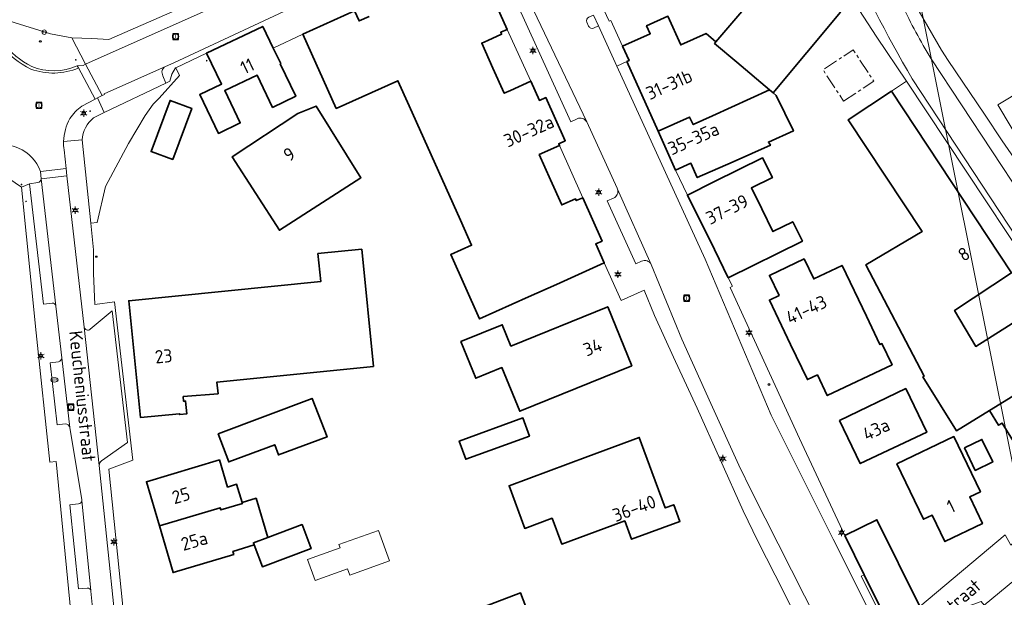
# Model space of a CAD drawing. Header units: metres. Extents: x 140853 to 145288, y 474558 to 480269.
# Tile 365 of 428: x 144600 to 144735, y 478653 to 478732. Entities that reach past the tile are written whole.
import ezdxf
from ezdxf.enums import TextEntityAlignment as Align
from ezdxf.lldxf.tags import DXFTag

# ---------------------------------------------------------------- set-up
doc = ezdxf.new("R2010")
doc.units = ezdxf.units.M
doc.header["$MEASUREMENT"] = 0
doc.linetypes.add('AM-AS', pattern=[16, 10, -2, 2, -2])
for name, color, linetype, lineweight in [('B-WE-AM-AS_SPOOR_RAIL-G', 10, 'AM-AS', 18), ('B-WE-GR-BEPLANTING_CULTUUR_HEESTERS-G', 90, 'Continuous', 18), ('B-WE-GR-GROENVOORZIENING-G', 80, 'Continuous', 18), ('B-WE-IE-TERREINAFSCHEIDING_KUNSTMATIG_HEKWERK-G', 20, 'IE-TERREINAFSCHEIDING-KUNSTMATIG', 18), ('B-WE-KL-DATA_CAI-S', 90, 'KL-CAI-N', 18), ('B-WE-KL-ET_LS_OV_LICHTMAST-S', 190, 'Continuous', 18), ('B-WE-KL-GAS_PUT-S', 30, 'Continuous', 18), ('B-WE-KL-WATER_BRANDLEIDING_PUT-S', 150, 'Continuous', 18), ('B-WE-OG-BEBOUWING-G', 7, 'Continuous', 35), ('B-WE-OG-BEBOUWING_BIJGEBOUW-G', 7, 'Continuous', 18), ('B-WE-OG-BEBOUWING_HUISNUMMER-T18', 10, 'Continuous', 18), ('B-WE-OG-BEBOUWING_STRAATNAAM-T18', 10, 'Continuous', 18), ('B-WE-OG-HULPLIJN-G', 50, 'Continuous', 18), ('B-WE-OG-TERREIN_ERF-G', 7, 'Continuous', 18), ('B-WE-RI-GWA_RIOOLPUT-S', 30, 'Continuous', 18), ('B-WE-VH-GOOT-G', 170, 'Continuous', 18), ('B-WE-VH-VERHARDING_STRAATBAKSTEEN-G', 252, 'Continuous', 18), ('B-WE-VW-AFSLUITPAAL-S', 7, 'Continuous', 18), ('X-XX-XX-ALGEMEEN-S', 7, 'Continuous', 18)]:
    doc.layers.add(name, color=color, linetype=linetype, lineweight=lineweight)
doc.styles.add('NLCS-ISO', font='txt')
doc.styles.get("Standard").update_dxf_attribs({"font": 'arial.ttf'})
doc.linetypes.add('IE-TERREINAFSCHEIDING-KUNSTMATIG', pattern='A,4,[82,NLCS.shx,S=0.75,R=90,X=0,Y=0],4,-2', length=10)
tags = doc.linetypes.add('KL-CAI-N', pattern='A,4,-1,[101,NLCS.shx,S=0.5,R=0,X=0,Y=0],-1,4,-1,["C",Standard,S=1,R=0,X=-0.25,Y=-0.5],-1.5', length=12.5).pattern_tags.tags
tags[18] = DXFTag(74, 10)

# ---------------------------------------------------------------- blocks, each defined once
blk = doc.blocks.new('SIE-WEG_AFVALBAK_TYPE_01')
for radius in [0.25, 0.156]:
    blk.add_circle((0, 0), radius)
blk = doc.blocks.new('SKL-DATA_TERREINKAST-SO')
for q in [(-0.2, 0.2), (0.2, 0.2)]:
    blk.add_line((0, -0.21), q)
at = {"flags": 128}
blk.add_lwpolyline([(0.63, 0.35), (-0.63, 0.35), (-0.63, -0.35), (0.63, -0.35)], close=True, dxfattribs=at)
at = {"style": 'NLCS-ISO'}
blk.add_attdef('TYPE', text='', height=0.35, dxfattribs=at).set_placement((-0.03, 0.69), align=Align.MIDDLE_CENTER)
blk = doc.blocks.new('B-SIE-WEG_LICHTMAST-SO')
at = {"ltscale": 0.1}
for p, q in [((-1.1, 0.63), (-2.19, 1.27)), ((0, 1.27), (0, 2.53)), ((1.1, 0.63), (2.19, 1.27)), ((-1.1, -0.63), (-2.19, -1.27)), ((0, -1.27), (0, -2.53)), ((1.1, -0.63), (2.19, -1.27))]:
    blk.add_line(p, q, dxfattribs=at)
at = {"flags": 128}
for points in [[(-1.16, 0.5), (1.16, 0.5)], [(-1.16, -0.5), (1.16, -0.5)]]:
    blk.add_lwpolyline(points, dxfattribs=at)
at = {"ltscale": 0.1}
blk.add_circle((0, 0), 1.27, dxfattribs=at)
at = {"style": 'NLCS-ISO'}
blk.add_attdef('TYPE', text='', height=1.8, dxfattribs=at).set_placement((0, 2.53), align=Align.BOTTOM_CENTER)
blk = doc.blocks.new('SVW-AFSLUITPAAL-SO')
at = {"lineweight": 18}
blk.add_circle((0, 0), 1.5, dxfattribs=at)
at = {"lineweight": 18, "style": 'NLCS-ISO'}
blk.add_text('af', height=1.8, dxfattribs=at).set_placement((0, 0), align=Align.MIDDLE_CENTER)
blk = doc.blocks.new('SKL-GAS_PUT-SO')
at = {"color": 0, "linetype": 'ByBlock', "lineweight": 18}
blk.add_ellipse((0, 0), major_axis=(2.5, 0), ratio=0.601255, dxfattribs=at)
at = {"color": 0, "linetype": 'ByBlock', "lineweight": 18, "style": 'NLCS-ISO'}
blk.add_text('gas', height=1.8, dxfattribs=at).set_placement((0.12, 0.3), align=Align.MIDDLE_CENTER)
blk = doc.blocks.new('SRI-PUT_INSPECTIE-SO')
at = {"lineweight": -3, "flags": 128}
blk.add_lwpolyline([(-2, -2), (2, -2), (2, 2), (-2, 2)], close=True, dxfattribs=at)
at = {"lineweight": -3, "ltscale": 1.5}
blk.add_circle((0, 0), 2, dxfattribs=at)
at = {"ltscale": 0.1, "style": 'NLCS-ISO'}
blk.add_text('I', height=2.5, dxfattribs=at).set_placement((0, -0.01), align=Align.MIDDLE_CENTER)
blk = doc.blocks.new('SIE-WEG_STRAATPOT_BRANDKRAAN-SO')
blk.add_ellipse((0, 0), major_axis=(-0.729, 0), ratio=0.685994)
at = {"style": 'NLCS-ISO'}
blk.add_text('BR', height=0.4, dxfattribs=at).set_placement((-0.3, -0.15))

msp = doc.modelspace()

# ---------------------------------------------------------------- linework, layer by layer
at = {"layer": 'B-WE-AM-AS_SPOOR_RAIL-G', "ltscale": 0.2, "flags": 128}
msp.add_lwpolyline([(144713.113, 478720.83), (144717.244, 478723.555), (144714.419, 478727.838), (144710.288, 478725.112), (144713.113, 478720.83)], close=True, dxfattribs=at)
at = {"layer": 'B-WE-GR-BEPLANTING_CULTUUR_HEESTERS-G', "ltscale": 0.2, "flags": 128}
msp.add_lwpolyline([(144622.258, 478724.337), (144621.786, 478725.408), (144621.771, 478725.401), (144621.74, 478725.386), (144621.209, 478724.503), (144620.935, 478723.562), (144620.421, 478723.311), (144611.958, 478719.291), (144610.512, 478718.542), (144610.512, 478718.542, 0.2073022), (144608.956, 478715.514), (144608.956, 478715.514), (144610.134, 478704.111), (144611.03, 478704.204), (144612.178, 478709.17), (144615.309, 478715.055), (144617.589, 478718.865), (144618.698, 478720.437), (144619.499, 478721.255), (144622.258, 478724.337)], format="xyb", close=True, dxfattribs=at)
msp.add_lwpolyline([(144718.838, 478649.214), (144719.196, 478649.393), (144715.904, 478656.011), (144715.515, 478655.831), (144718.838, 478649.214)], close=True, dxfattribs=at)
at = {"layer": 'B-WE-GR-GROENVOORZIENING-G', "ltscale": 0.2, "flags": 128}
msp.add_lwpolyline([(144678.913, 478732.587), (144678.267, 478732.299), (144678.267, 478732.299, 0.4076466), (144677.979, 478731.642), (144677.979, 478731.642), (144678.24, 478731.068), (144678.24, 478731.068, 0.4281691), (144678.896, 478730.829), (144678.896, 478730.829), (144679.604, 478731.127), (144678.913, 478732.587)], format="xyb", close=True, dxfattribs=at)
at = {"layer": 'B-WE-IE-TERREINAFSCHEIDING_KUNSTMATIG_HEKWERK-G', "ltscale": 0.2, "flags": 128}
for points in [[(144622.258, 478724.337), (144621.786, 478725.408)], [(144622.258, 478724.337), (144619.499, 478721.255), (144618.698, 478720.437), (144617.589, 478718.865), (144615.309, 478715.055), (144612.178, 478709.17), (144611.03, 478704.204)], [(144611.03, 478704.204), (144610.134, 478704.111)]]:
    msp.add_lwpolyline(points, dxfattribs=at)
at = {"layer": 'B-WE-OG-BEBOUWING-G', "ltscale": 0.2, "flags": 128}
for points in [[(144703.466, 478721.945), (144712.676, 478732.988), (144701.617, 478742.211), (144697.998, 478737.871), (144701.092, 478735.368), (144695.647, 478728.946), (144695.462, 478728.731), (144698.496, 478726.158), (144702.98, 478722.357), (144703.466, 478721.945)], [(144702.98, 478722.357), (144698.496, 478726.158), (144695.462, 478728.731), (144695.647, 478728.946), (144694.33, 478730.082), (144690.843, 478728.52), (144689.081, 478732.454), (144686.17, 478731.15), (144686.665, 478730.046), (144682.877, 478728.349), (144683.764, 478726.369), (144683.472, 478726.238), (144687.732, 478716.728), (144692.043, 478718.637), (144692.533, 478717.611), (144695.189, 478718.818), (144702.98, 478722.357)], [(144635.105, 478728.08), (144633.667, 478731.062), (144625.99, 478727.411), (144628.034, 478723.157), (144625.042, 478721.719), (144627.592, 478716.412), (144630.584, 478717.85), (144628.462, 478722.267), (144632.888, 478724.394), (144635.011, 478719.977), (144638.19, 478721.505), (144636.052, 478725.914), (144636.127, 478725.961), (144635.105, 478728.08)], [(144703.466, 478721.945), (144702.98, 478722.357), (144695.189, 478718.818), (144692.533, 478717.611), (144692.043, 478718.637), (144687.732, 478716.728), (144690.121, 478711.395), (144692.234, 478712.328), (144693.094, 478710.38), (144697.999, 478712.545), (144703.102, 478714.799), (144702.831, 478715.237), (144706.252, 478716.747), (144703.881, 478721.599), (144703.466, 478721.945)], [(144733.075, 478678.497), (144741.239, 478683.513), (144744.612, 478685.579), (144740.135, 478692.929), (144731.208, 478687.269), (144728.291, 478692.166), (144736.054, 478697.336), (144719.648, 478722.182), (144713.75, 478718.291), (144723.85, 478702.97), (144716.167, 478698.439), (144724.141, 478683.21), (144723.954, 478683.094), (144728.549, 478675.724), (144733.075, 478678.497)], [(144621.356, 478712.833), (144623.954, 478719.827), (144620.983, 478720.93), (144618.385, 478713.937), (144621.356, 478712.833)], [(144638.452, 478719.129), (144629.49, 478713.193), (144635.942, 478703.166), (144647.086, 478710.337), (144640.952, 478720.148), (144638.452, 478719.129)], [(144701.904, 478706.111), (144700.498, 478708.957), (144703.367, 478710.375), (144702.038, 478713.065), (144695.457, 478709.814), (144691.745, 478707.98), (144695.435, 478700.511), (144697.335, 478696.665), (144707.466, 478701.67), (144706.155, 478704.324), (144703.447, 478702.986), (144701.904, 478706.111)], [(144622.78, 478680.41), (144627.548, 478680.778), (144627.387, 478682.39), (144648.81, 478684.535), (144647.205, 478700.564), (144641.215, 478699.965), (144641.599, 478696.134), (144615.33, 478693.505), (144616.927, 478677.544), (144622.294, 478678.062), (144622.305, 478677.943), (144623.281, 478678.037), (144623.113, 478679.779), (144622.844, 478679.753), (144622.78, 478680.41)], [(144705.856, 478687.545), (144708.159, 478682.723), (144709.521, 478683.374), (144710.879, 478680.531), (144719.74, 478684.763), (144718.357, 478687.66), (144718.068, 478687.522), (144716.222, 478691.388), (144712.896, 478698.35), (144709.016, 478696.497), (144707.702, 478699.249), (144702.964, 478696.987), (144704.279, 478694.234), (144702.961, 478693.605), (144705.856, 478687.545)], [(144684.133, 478684.617), (144680.846, 478692.704), (144667.599, 478687.32), (144666.416, 478690.229), (144660.765, 478687.932), (144662.802, 478682.92), (144666.387, 478684.377), (144668.82, 478678.393), (144684.133, 478684.617)], [(144741.239, 478683.513), (144733.075, 478678.497), (144734.315, 478676.489), (144734.783, 478676.778), (144737.965, 478671.621), (144745.68, 478676.382), (144745.453, 478676.747), (144746.318, 478677.287), (144746.488, 478678.017), (144744.881, 478680.597), (144744.151, 478680.767), (144743.285, 478680.228), (144741.239, 478683.513)], [(144712.534, 478677.114), (144715.384, 478671.224), (144724.486, 478675.531), (144721.599, 478681.5), (144712.534, 478677.114)], [(144627.588, 478675.303), (144629.012, 478671.466), (144635.306, 478673.801), (144635.819, 478672.421), (144642.464, 478674.887), (144640.41, 478680.146), (144627.588, 478675.303)], [(144670.141, 478674.979), (144669.238, 478677.471), (144660.532, 478674.314), (144661.436, 478671.823), (144670.141, 478674.979)], [(144681.587, 478662.801), (144683.183, 478663.388), (144684.108, 478660.873), (144690.724, 478663.308), (144689.882, 478665.598), (144688.709, 478665.166), (144686.892, 478670.102), (144685.159, 478674.814), (144678.129, 478672.199), (144667.35, 478668.191), (144669.494, 478662.366), (144673.248, 478663.747), (144674.549, 478660.211), (144681.587, 478662.801)], [(144731.827, 478667.376), (144728.198, 478674.937), (144720.398, 478671.198), (144724.028, 478663.623), (144725.21, 478664.189), (144726.957, 478660.549), (144732.089, 478663.021), (144730.355, 478666.665), (144731.827, 478667.376)], [(144729.656, 478673.395), (144731.116, 478670.302), (144733.514, 478671.452), (144732.036, 478674.536), (144729.656, 478673.395)], [(144619.527, 478662.716), (144627.836, 478665.185), (144627.925, 478664.886), (144630.88, 478665.751), (144630.834, 478665.91), (144630.833, 478665.909), (144630.093, 478668.397), (144628.847, 478668.026), (144627.746, 478671.725), (144617.759, 478668.753), (144619.527, 478662.716)], [(144632.5, 478660.114), (144632.392, 478660.404), (144634.341, 478661.131), (144632.75, 478666.48), (144630.834, 478665.91), (144630.88, 478665.751), (144627.925, 478664.886), (144627.836, 478665.185), (144619.527, 478662.716), (144621.398, 478656.326), (144629.708, 478658.798), (144629.584, 478659.22), (144632.5, 478660.114)], [(144713.267, 478661.379), (144715.904, 478656.011), (144719.196, 478649.393), (144723.578, 478651.584), (144723.53, 478651.683), (144717.654, 478663.539), (144713.267, 478661.379)], [(144634.341, 478661.131), (144632.392, 478660.404), (144632.5, 478660.114), (144633.615, 478657.125), (144640.277, 478659.609), (144639.054, 478662.889), (144634.341, 478661.131)], [(144670.003, 478650.665), (144668.927, 478653.524), (144659.46, 478649.96), (144659.521, 478649.799), (144660.536, 478647.101), (144670.003, 478650.665)]]:
    msp.add_lwpolyline(points, close=True, dxfattribs=at)
msp.add_lwpolyline([(144648.201, 478732.417), (144646.834, 478731.804), (144646.22, 478733.173), (144639.156, 478730.006), (144643.711, 478719.845), (144652.142, 478723.624), (144653.679, 478720.196), (144660.695, 478704.546), (144662.236, 478701.109), (144659.371, 478699.824), (144663.312, 478691.033), (144670.001, 478694.032), (144673.824, 478695.746), (144680.376, 478698.683), (144679.206, 478701.293), (144680.082, 478701.685), (144677.423, 478707.617), (144676.547, 478707.224), (144676.435, 478707.474), (144674.555, 478706.631), (144673.014, 478710.069), (144671.473, 478713.507), (144674.265, 478714.758), (144674.153, 478715.01), (144675.038, 478715.406), (144672.387, 478721.32), (144671.502, 478720.923), (144670.328, 478723.542), (144667.536, 478722.29), (144667.536, 478722.29), (144666.687, 478721.909), (144665.15, 478725.338), (144663.613, 478728.767), (144664.462, 478729.147), (144666.341, 478729.99), (144666.225, 478730.25), (144667.101, 478730.643), (144664.446, 478736.565)], dxfattribs=at)
at = {"layer": 'B-WE-OG-BEBOUWING_BIJGEBOUW-G', "ltscale": 0.2, "flags": 128}
msp.add_lwpolyline([(144644.087, 478660.154), (144644.245, 478659.716), (144639.808, 478658.119), (144640.842, 478655.247), (144645.263, 478656.838), (144645.581, 478655.956), (144650.992, 478657.904), (144649.483, 478662.096), (144644.087, 478660.154)], close=True, dxfattribs=at)
at = {"layer": 'B-WE-OG-HULPLIJN-G'}
msp.add_lwpolyline([(141484.938, 478467.493), (142922.898, 478740.923), (143043.789, 479141.528), (143928.198, 479351.369), (144042.725, 479840.999), (144698.079, 479872.794), (144672.627, 478988.916), (144742.617, 478639.181), (145060.75, 478225.858), (145035.298, 477659.922), (145054.388, 476896.862), (144768.066, 476833.275), (144755.342, 477825.251), (143616.428, 477755.303), (142541.14, 475313.514), (141510.39, 476108.367), (141014.104, 476776.044), (140988.652, 477462.798), (141421.313, 477755.303), (141484.938, 478467.493)], close=True, dxfattribs=at)
at = {"layer": 'B-WE-OG-TERREIN_ERF-G', "ltscale": 0.2, "flags": 128}
for points in [[(144674.832, 478745.038), (144681.035, 478731.788), (144681.25, 478731.873), (144682.877, 478728.349), (144686.665, 478730.046), (144686.17, 478731.15), (144689.081, 478732.454), (144690.843, 478728.52), (144694.33, 478730.082), (144695.647, 478728.946), (144695.647, 478728.946), (144701.092, 478735.368)], [(144720.884, 478737.588), (144726.498, 478727.827), (144727.426, 478726.384), (144732.362, 478719.067), (144734.782, 478715.416), (144738.176, 478710.536)], [(144737.965, 478671.621), (144734.783, 478676.778), (144734.315, 478676.489), (144733.075, 478678.497), (144728.549, 478675.724), (144723.954, 478683.094), (144724.141, 478683.21), (144716.167, 478698.439), (144723.85, 478702.97), (144713.75, 478718.291), (144719.648, 478722.182), (144721.698, 478723.55), (144717.669, 478729.587), (144713.994, 478735.231)], [(144598.923, 478731.827), (144604.64, 478730.039), (144607.567, 478729.492), (144610.287, 478729.391), (144612.601, 478729.264), (144621.67, 478733.229)], [(144712.676, 478732.988), (144703.466, 478721.945), (144703.881, 478721.599), (144706.252, 478716.747), (144702.831, 478715.237), (144703.102, 478714.799), (144697.999, 478712.545), (144693.094, 478710.38), (144692.234, 478712.328), (144690.121, 478711.395), (144691.745, 478707.98), (144695.457, 478709.814), (144702.038, 478713.065), (144703.367, 478710.375), (144700.498, 478708.957), (144701.904, 478706.111), (144703.447, 478702.986), (144706.155, 478704.324), (144707.466, 478701.67), (144697.335, 478696.665), (144697.894, 478695.489), (144697.605, 478695.331), (144707.087, 478674.679), (144713.267, 478661.379), (144717.654, 478663.539), (144723.53, 478651.683), (144735.215, 478661.498)], [(144709.878, 478643.695), (144704.918, 478653.618), (144701.371, 478660.624), (144699.39, 478664.79), (144693.067, 478678.807), (144689.834, 478685.817), (144687.245, 478691.51), (144685.828, 478694.947), (144682.684, 478693.534), (144680.376, 478698.683), (144673.824, 478695.746), (144673.824, 478695.746), (144670.001, 478694.032), (144663.312, 478691.033), (144659.371, 478699.824), (144662.236, 478701.109), (144660.695, 478704.546), (144653.679, 478720.196), (144652.142, 478723.624), (144643.711, 478719.845), (144639.156, 478730.006), (144635.105, 478728.08), (144636.127, 478725.961), (144636.052, 478725.914), (144638.19, 478721.505), (144635.011, 478719.977), (144632.888, 478724.394), (144628.462, 478722.267), (144630.584, 478717.85), (144627.592, 478716.412), (144625.042, 478721.719), (144628.034, 478723.157), (144625.99, 478727.411), (144621.786, 478725.408), (144622.258, 478724.337), (144619.499, 478721.255), (144618.698, 478720.437), (144617.589, 478718.865), (144615.309, 478715.055), (144612.178, 478709.17), (144611.03, 478704.204), (144610.134, 478704.111), (144610.51, 478700.482), (144610.496, 478697.236), (144610.702, 478693.024), (144613.384, 478693.374), (144615.901, 478671.699), (144612.605, 478670.459), (144614.743, 478649.439)], [(144608.986, 478634.877), (144605.413, 478671.504), (144604.526, 478671.439), (144602.698, 478689.111), (144600.685, 478709.059), (144595.575, 478712.529), (144517.8, 478686.995), (144516.788, 478684.536), (144520.777, 478676.569), (144525.202, 478667.567), (144528.387, 478661.172), (144533.299, 478651.094)], [(144769.504, 478645.667), (144763.512, 478656.981), (144759.299, 478665.006), (144755.957, 478670.983), (144753.531, 478670.538), (144744.719, 478662.438), (144738.628, 478657.073), (144732.348, 478651.844)], [(144659.46, 478649.96), (144668.927, 478653.524), (144670.003, 478650.665)]]:
    msp.add_lwpolyline(points, dxfattribs=at)
for points in [[(144666.687, 478721.909), (144667.536, 478722.29), (144670.328, 478723.542), (144667.101, 478730.643), (144666.225, 478730.25), (144666.341, 478729.99), (144664.462, 478729.147), (144663.613, 478728.767), (144665.15, 478725.338), (144666.687, 478721.909)], [(144734.204, 478720.309), (144751.767, 478730.921), (144757.096, 478722.007), (144739.533, 478711.395), (144734.204, 478720.309)], [(144744.612, 478685.579), (144744.732, 478685.382), (144746.355, 478686.356), (144721.698, 478723.55), (144719.648, 478722.182), (144736.054, 478697.336), (144728.291, 478692.166), (144731.208, 478687.269), (144740.135, 478692.929), (144744.612, 478685.579)], [(144621.356, 478712.833), (144618.385, 478713.937), (144620.983, 478720.93), (144623.954, 478719.827), (144621.356, 478712.833)], [(144638.452, 478719.129), (144640.952, 478720.148), (144647.086, 478710.337), (144635.942, 478703.166), (144629.49, 478713.193), (144638.452, 478719.129)], [(144673.014, 478710.069), (144674.555, 478706.631), (144676.435, 478707.474), (144676.547, 478707.224), (144677.423, 478707.617), (144674.265, 478714.758), (144671.473, 478713.507), (144673.014, 478710.069)], [(144622.78, 478680.41), (144622.844, 478679.753), (144623.113, 478679.779), (144623.281, 478678.037), (144622.305, 478677.943), (144622.294, 478678.062), (144616.927, 478677.544), (144615.33, 478693.505), (144641.599, 478696.134), (144641.215, 478699.965), (144647.205, 478700.564), (144648.81, 478684.535), (144627.387, 478682.39), (144627.548, 478680.778), (144622.78, 478680.41)], [(144716.222, 478691.388), (144718.068, 478687.522), (144718.357, 478687.66), (144719.74, 478684.763), (144710.879, 478680.531), (144709.521, 478683.374), (144708.159, 478682.723), (144705.856, 478687.545), (144702.961, 478693.605), (144704.279, 478694.234), (144702.964, 478696.987), (144707.702, 478699.249), (144709.016, 478696.497), (144712.896, 478698.35), (144716.222, 478691.388)], [(144684.133, 478684.617), (144668.82, 478678.393), (144666.387, 478684.377), (144662.802, 478682.92), (144660.765, 478687.932), (144666.416, 478690.229), (144667.599, 478687.32), (144680.846, 478692.704), (144684.133, 478684.617)], [(144712.534, 478677.114), (144721.599, 478681.5), (144724.486, 478675.531), (144715.384, 478671.224), (144712.534, 478677.114)], [(144627.588, 478675.303), (144640.41, 478680.146), (144642.464, 478674.887), (144635.819, 478672.421), (144635.306, 478673.801), (144629.012, 478671.466), (144627.588, 478675.303)], [(144670.141, 478674.979), (144661.436, 478671.823), (144660.532, 478674.314), (144669.238, 478677.471), (144670.141, 478674.979)], [(144686.892, 478670.102), (144688.709, 478665.166), (144689.882, 478665.598), (144690.724, 478663.308), (144684.108, 478660.873), (144683.183, 478663.388), (144681.587, 478662.801), (144674.549, 478660.211), (144673.248, 478663.747), (144669.494, 478662.366), (144667.35, 478668.191), (144678.129, 478672.199), (144685.159, 478674.814), (144686.892, 478670.102)], [(144731.827, 478667.376), (144730.355, 478666.665), (144732.089, 478663.021), (144726.957, 478660.549), (144725.21, 478664.189), (144724.028, 478663.623), (144720.398, 478671.198), (144728.198, 478674.937), (144731.827, 478667.376)], [(144729.656, 478673.395), (144732.036, 478674.536), (144733.514, 478671.452), (144731.116, 478670.302), (144729.656, 478673.395)], [(144630.834, 478665.91), (144632.75, 478666.48), (144634.341, 478661.131), (144639.054, 478662.889), (144640.277, 478659.609), (144633.615, 478657.125), (144632.5, 478660.114), (144629.584, 478659.22), (144629.708, 478658.798), (144621.398, 478656.326), (144619.527, 478662.716), (144617.759, 478668.753), (144627.746, 478671.725), (144628.847, 478668.026), (144630.093, 478668.397), (144630.833, 478665.909), (144630.834, 478665.91)]]:
    msp.add_lwpolyline(points, close=True, dxfattribs=at)
at = {"layer": 'B-WE-VH-GOOT-G', "ltscale": 0.2, "flags": 128}
for points in [[(144597.771, 478728.565, 0.1162188), (144601.961, 478725.226)], [(144601.961, 478725.226, 0.1917779), (144608.479, 478725.37)]]:
    msp.add_lwpolyline(points, format="xyb", dxfattribs=at)
at = {"layer": 'B-WE-VH-VERHARDING_STRAATBAKSTEEN-G', "ltscale": 0.2, "flags": 128}
for points in [[(144657.461, 478749.216), (144642.988, 478742.716), (144621.67, 478733.229), (144612.601, 478729.264), (144610.287, 478729.391), (144607.567, 478729.492), (144609.428, 478725.874), (144625.904, 478733.216), (144656.952, 478747.112), (144657.566, 478747.345), (144659.237, 478747.994), (144658.289, 478750), (144658.289, 478750, -0.1091676), (144657.461, 478749.216)], [(144667.811, 478739.35, -0.1759714), (144667.322, 478738.89), (144667.322, 478738.89), (144666.459, 478738.526), (144666.853, 478737.661), (144675.8, 478718.012), (144676.651, 478718.417), (144676.651, 478718.417, -0.4186197), (144677.97, 478717.981), (144677.97, 478717.981), (144667.811, 478739.35)], [(144620.421, 478723.311), (144620.016, 478724.311), (144620.016, 478724.311, -0.4379696), (144620.349, 478725.564), (144620.349, 478725.564), (144611.98, 478721.852), (144612.029, 478721.744), (144611.722, 478721.591), (144611.07, 478721.267), (144611.958, 478719.291), (144620.421, 478723.311)], [(144606.431, 478715.316), (144608.956, 478715.514), (144608.956, 478715.514, -0.2073022), (144610.512, 478718.542), (144610.512, 478718.542), (144611.958, 478719.291), (144611.07, 478721.267), (144610.759, 478721.105), (144608.922, 478720.145), (144608.922, 478720.145, 0.0866215), (144607.28, 478718.439), (144607.28, 478718.439, 0.1162601), (144606.431, 478715.316)], [(144601.77, 478709.504), (144603.674, 478693.049), (144604.869, 478693.183), (144604.869, 478693.183, -0.4132008), (144605.356, 478692.828), (144605.356, 478692.828), (144603.34, 478710.176), (144603.34, 478710.176, -0.4030833), (144602.891, 478709.717), (144602.891, 478709.717), (144601.77, 478709.504)], [(144682.171, 478708.8, -0.4051716), (144681.635, 478707.57), (144681.635, 478707.57), (144680.754, 478707.209), (144684.698, 478698.567), (144685.472, 478698.918), (144685.472, 478698.918, -0.4069721), (144686.797, 478698.475), (144686.797, 478698.475), (144682.171, 478708.8)], [(144609.259, 478689.901), (144611.302, 478670.977), (144611.302, 478670.977, -0.247979), (144611.629, 478671.618), (144611.629, 478671.618), (144615.168, 478674.136), (144613.093, 478692.126), (144610.064, 478689.617), (144610.064, 478689.617, -0.5835342), (144609.259, 478689.901)], [(144606.625, 478676.656, -0.3989831), (144607.284, 478676.157), (144607.284, 478676.157), (144606.183, 478685.724), (144606.183, 478685.724, -0.2890286), (144605.738, 478685.159), (144605.738, 478685.159), (144604.606, 478685.021), (144605.558, 478676.536), (144606.625, 478676.656)], [(144723.53, 478651.683), (144723.578, 478651.584), (144719.196, 478649.393), (144719.756, 478648.33), (144721.465, 478645.087), (144725.289, 478648.112), (144729.63, 478651.546), (144731.935, 478652.346), (144732.348, 478651.844), (144738.628, 478657.073), (144744.719, 478662.438), (144753.531, 478670.538), (144755.957, 478670.983), (144748.448, 478682.621), (144748.448, 478682.621, -0.3267273), (144747.06, 478672.166), (144747.06, 478672.166), (144740.409, 478665.955), (144739.891, 478663.446), (144735.973, 478660.075), (144735.215, 478661.498), (144723.53, 478651.683)], [(144608.911, 478666.172, -0.3912064), (144608.479, 478665.717), (144608.479, 478665.717), (144607.299, 478665.586), (144608.449, 478654.072), (144609.657, 478654.186), (144609.657, 478654.186, -0.4100752), (144610.163, 478653.817), (144610.163, 478653.817), (144608.911, 478666.172)]]:
    msp.add_lwpolyline(points, format="xyb", close=True, dxfattribs=at)
for points in [[(144620.349, 478725.564), (144621.486, 478726.091), (144637.247, 478733.412), (144637.375, 478733.467), (144660.472, 478743.405), (144659.554, 478743.035), (144657.566, 478747.345), (144656.952, 478747.112), (144625.904, 478733.216), (144609.428, 478725.874), (144611.722, 478721.591), (144612.029, 478721.744), (144611.98, 478721.852), (144620.349, 478725.564)], [(144608.479, 478725.37), (144610.759, 478721.105), (144611.07, 478721.267), (144611.722, 478721.591), (144609.428, 478725.874), (144609.1, 478725.703), (144608.3, 478725.66), (144608.479, 478725.37)], [(144713.267, 478661.379), (144707.087, 478674.679), (144697.605, 478695.331), (144697.894, 478695.489), (144697.335, 478696.665), (144695.435, 478700.511), (144691.745, 478707.98), (144690.121, 478711.395), (144687.732, 478716.728), (144683.472, 478726.238), (144682.115, 478725.629), (144694.167, 478699.187), (144703.181, 478677.871), (144711.688, 478660.871), (144717.9, 478648.51), (144718.933, 478649.024), (144718.838, 478649.214), (144715.515, 478655.831), (144715.904, 478656.011), (144713.267, 478661.379)], [(144603.34, 478710.176), (144606.886, 478710.59), (144606.77, 478711.624), (144603.248, 478711.213), (144603.34, 478710.176)], [(144605.356, 478692.828), (144605.36, 478692.792), (144606.183, 478685.724), (144607.284, 478676.157), (144608.901, 478666.274), (144608.911, 478666.172), (144610.163, 478653.817), (144610.169, 478653.762), (144610.555, 478649.679), (144611.468, 478639.477), (144614.546, 478639.778), (144611.302, 478670.977), (144609.259, 478689.901), (144606.886, 478710.59), (144603.34, 478710.176), (144605.356, 478692.828)]]:
    msp.add_lwpolyline(points, close=True, dxfattribs=at)
for points in [[(144678.913, 478732.587), (144679.604, 478731.127), (144682.115, 478725.629), (144683.472, 478726.238), (144683.764, 478726.369), (144682.877, 478728.349), (144681.25, 478731.873), (144681.035, 478731.788), (144674.832, 478745.038)], [(144667.811, 478739.35), (144677.97, 478717.981), (144682.123, 478708.906), (144682.171, 478708.8), (144686.797, 478698.475), (144691.005, 478688.272), (144694.945, 478679.458), (144698.787, 478670.994), (144700.548, 478667.367), (144709.57, 478649.543)], [(144738.176, 478710.536), (144734.782, 478715.416), (144732.362, 478719.067), (144727.426, 478726.384), (144726.498, 478727.827), (144720.884, 478737.588)], [(144664.446, 478736.565), (144667.101, 478730.643), (144670.328, 478723.542), (144671.502, 478720.923), (144672.387, 478721.32), (144675.038, 478715.406), (144674.153, 478715.01), (144674.265, 478714.758), (144677.423, 478707.617), (144680.082, 478701.685), (144679.206, 478701.293), (144680.376, 478698.683), (144682.684, 478693.534), (144685.828, 478694.947), (144687.245, 478691.51), (144689.834, 478685.817), (144693.067, 478678.807), (144699.39, 478664.79), (144701.371, 478660.624), (144704.918, 478653.618), (144709.878, 478643.695)], [(144713.994, 478735.231), (144717.669, 478729.587), (144721.698, 478723.55), (144746.355, 478686.356)]]:
    msp.add_lwpolyline(points, dxfattribs=at)
for points in [[(144712.895, 478742.641, 0.0304366), (144722.503, 478723.904), (144722.503, 478723.904), (144736.789, 478702.127)], [(144736.789, 478702.127), (144722.503, 478723.904), (144722.503, 478723.904, -0.0304366), (144712.895, 478742.641)], [(144709.57, 478649.543), (144700.548, 478667.367), (144698.787, 478670.994), (144694.945, 478679.458), (144691.005, 478688.272), (144686.797, 478698.475), (144686.797, 478698.475, 0.4069721), (144685.472, 478698.918), (144685.472, 478698.918), (144684.698, 478698.567), (144680.754, 478707.209), (144681.635, 478707.57), (144681.635, 478707.57, 0.4051716), (144682.171, 478708.8), (144682.171, 478708.8), (144682.123, 478708.906), (144677.97, 478717.981), (144677.97, 478717.981, 0.4186197), (144676.651, 478718.417), (144676.651, 478718.417), (144675.8, 478718.012), (144666.853, 478737.661)], [(144637.247, 478733.412), (144621.486, 478726.091), (144620.349, 478725.564), (144620.349, 478725.564, 0.4379696), (144620.016, 478724.311), (144620.016, 478724.311), (144620.421, 478723.311), (144620.935, 478723.562), (144621.209, 478724.503), (144621.74, 478725.386), (144621.771, 478725.401), (144621.786, 478725.408), (144625.99, 478727.411), (144633.667, 478731.062), (144635.105, 478728.08), (144639.156, 478730.006), (144646.22, 478733.173), (144646.834, 478731.804), (144648.201, 478732.417)], [(144741.672, 478701.434), (144725.063, 478726.635), (144725.063, 478726.635, -0.0270225), (144721.116, 478734.006)], [(144721.116, 478734.006, 0.0270225), (144725.063, 478726.635), (144725.063, 478726.635), (144741.672, 478701.434)], [(144717.9, 478648.51), (144711.688, 478660.871), (144703.181, 478677.871), (144694.167, 478699.187), (144682.115, 478725.629), (144682.115, 478725.629), (144679.604, 478731.127), (144678.896, 478730.829), (144678.896, 478730.829, -0.4281691), (144678.24, 478731.068), (144678.24, 478731.068), (144677.979, 478731.642), (144677.979, 478731.642, -0.4076466), (144678.267, 478732.299)], [(144598.05, 478728.845, 0.1023417), (144602.062, 478725.569), (144602.062, 478725.569, 0.2002239), (144608.3, 478725.66), (144608.3, 478725.66), (144609.1, 478725.703), (144609.428, 478725.874), (144607.567, 478729.492), (144604.64, 478730.039), (144598.923, 478731.827)], [(144595.89, 478714.399, -0.4370494), (144603.248, 478711.213), (144603.248, 478711.213), (144606.77, 478711.624), (144606.484, 478714.175), (144606.484, 478714.175, -0.0412251), (144606.431, 478715.316), (144606.431, 478715.316, -0.1162601), (144607.28, 478718.439), (144607.28, 478718.439, -0.0866215), (144608.922, 478720.145), (144608.922, 478720.145), (144610.759, 478721.105), (144608.479, 478725.37), (144608.3, 478725.66), (144608.3, 478725.66, -0.2002239), (144602.062, 478725.569), (144602.062, 478725.569, -0.1023417), (144598.05, 478728.845)], [(144595.575, 478712.529), (144600.685, 478709.059), (144601.77, 478709.504), (144602.891, 478709.717), (144602.891, 478709.717, 0.4030833), (144603.34, 478710.176), (144603.34, 478710.176), (144603.248, 478711.213), (144603.248, 478711.213, 0.4370494), (144595.89, 478714.399)], [(144614.743, 478649.439), (144612.605, 478670.459), (144615.901, 478671.699), (144613.384, 478693.374), (144610.702, 478693.024), (144610.496, 478697.236), (144610.51, 478700.482), (144610.134, 478704.111), (144608.956, 478715.514), (144606.431, 478715.316), (144606.431, 478715.316, 0.0412251), (144606.484, 478714.175), (144606.484, 478714.175), (144606.77, 478711.624), (144606.886, 478710.59), (144609.259, 478689.901), (144609.259, 478689.901, 0.5835342), (144610.064, 478689.617), (144610.064, 478689.617), (144613.093, 478692.126), (144615.168, 478674.136), (144611.629, 478671.618), (144611.629, 478671.618, 0.247979), (144611.302, 478670.977), (144611.302, 478670.977), (144614.546, 478639.778)], [(144610.555, 478649.679), (144610.169, 478653.762), (144610.163, 478653.817), (144610.163, 478653.817, 0.4100752), (144609.657, 478654.186), (144609.657, 478654.186), (144608.449, 478654.072), (144607.299, 478665.586), (144608.479, 478665.717), (144608.479, 478665.717, 0.3912064), (144608.911, 478666.172), (144608.911, 478666.172), (144608.901, 478666.274), (144607.284, 478676.157), (144607.284, 478676.157, 0.3989831), (144606.625, 478676.656), (144606.625, 478676.656), (144605.558, 478676.536), (144604.606, 478685.021), (144605.738, 478685.159), (144605.738, 478685.159, 0.2890286), (144606.183, 478685.724), (144606.183, 478685.724), (144605.36, 478692.792), (144605.356, 478692.828), (144605.356, 478692.828, 0.4132008), (144604.869, 478693.183), (144604.869, 478693.183), (144603.674, 478693.049), (144601.77, 478709.504), (144600.685, 478709.059), (144602.698, 478689.111), (144604.526, 478671.439), (144605.413, 478671.504), (144608.986, 478634.877)]]:
    msp.add_lwpolyline(points, format="xyb", dxfattribs=at)

# ---------------------------------------------------------------- block references
at = {"layer": 'B-WE-KL-DATA_CAI-S', "xscale": 0.2, "yscale": 0.2, "zscale": 0.2}
msp.add_blockref('SKL-DATA_TERREINKAST-SO', (144610.91, 478699.54), dxfattribs=at)
at = {"layer": 'B-WE-KL-ET_LS_OV_LICHTMAST-S', "xscale": 0.2, "yscale": 0.2, "zscale": 0.2}
for p in [(144670.626, 478727.751), (144609.179, 478719.172), (144679.613, 478708.367), (144608.018, 478705.894), (144682.236, 478697.135), (144700.175, 478689.148), (144603.323, 478685.972), (144696.597, 478671.92), (144712.841, 478661.797), (144613.314, 478660.526)]:
    msp.add_blockref('B-SIE-WEG_LICHTMAST-SO', p, dxfattribs=at)
at = {"layer": 'B-WE-KL-GAS_PUT-S', "xscale": 0.2, "yscale": 0.2, "zscale": 0.2}
msp.add_blockref('SKL-GAS_PUT-SO', (144605.169, 478682.688), dxfattribs=at)
at = {"layer": 'B-WE-KL-WATER_BRANDLEIDING_PUT-S', "xscale": 0.2, "yscale": 0.2, "zscale": 0.2}
for p in [(144603.248, 478728.998), (144702.899, 478682.055)]:
    msp.add_blockref('SIE-WEG_STRAATPOT_BRANDKRAAN-SO', p, dxfattribs=at)
at = {"layer": 'B-WE-RI-GWA_RIOOLPUT-S', "xscale": 0.2, "yscale": 0.2, "zscale": 0.2}
for p in [(144621.751, 478729.662), (144603.057, 478720.261), (144691.642, 478693.865), (144607.435, 478678.962)]:
    msp.add_blockref('SRI-PUT_INSPECTIE-SO', p, dxfattribs=at)
at = {"layer": 'B-WE-VW-AFSLUITPAAL-S', "xscale": 0.2, "yscale": 0.2, "zscale": 0.2}
msp.add_blockref('SVW-AFSLUITPAAL-SO', (144603.776, 478730.269), dxfattribs=at)
at = {"layer": 'X-XX-XX-ALGEMEEN-S', "xscale": 0.2, "yscale": 0.2, "zscale": 0.2}
for p in [(144608.083, 478726.478), (144626.005, 478726.368), (144610.048, 478719.469), (144600.67, 478709.423), (144601.291, 478707.109)]:
    msp.add_blockref('SIE-WEG_AFVALBAK_TYPE_01', p, dxfattribs=at)

# ---------------------------------------------------------------- texts
at = {"layer": 'B-WE-OG-BEBOUWING_HUISNUMMER-T18', "style": 'NLCS-ISO'}
for s, rotation, p in [('11', 25.4, (144631.546, 478725.624)), ('31-31b', 24.1, (144689.253, 478723.117)), ('30-32a', 24.1, (144670.062, 478716.727)), ('35-35a', 24.1, (144692.577, 478715.697)), ('9', 33.5, (144637.284, 478713.557)), ('37-39', 26.3, (144697.176, 478706.017)), ('8', 33.5, (144729.568, 478699.899)), ('41-43', 25.5, (144708.018, 478692.299)), ('34', 22.2, (144678.784, 478687.155)), ('23', 5.7, (144620.109, 478685.923)), ('43a', 25.8, (144717.56, 478675.911)), ('25', 16.3, (144622.482, 478666.858)), ('36-40', 20.2, (144684.468, 478665.107)), ('1', 25.7, (144727.787, 478665.389)), ('25a', 16.3, (144624.301, 478660.645))]:
    msp.add_text(s, height=1.8, rotation=rotation, dxfattribs=at).set_placement(p, align=Align.MIDDLE_CENTER)
at = {"layer": 'B-WE-OG-BEBOUWING_STRAATNAAM-T18', "style": 'NLCS-ISO'}
for s, rotation, p in [('Keucheniusstraat', 276, (144609.009, 478680.462)), ('E. Ludenstraat', 41, (144725.698, 478649.872))]:
    msp.add_text(s, height=1.8, rotation=rotation, dxfattribs=at).set_placement(p, align=Align.MIDDLE_CENTER)

doc.saveas('drawing.dxf')
